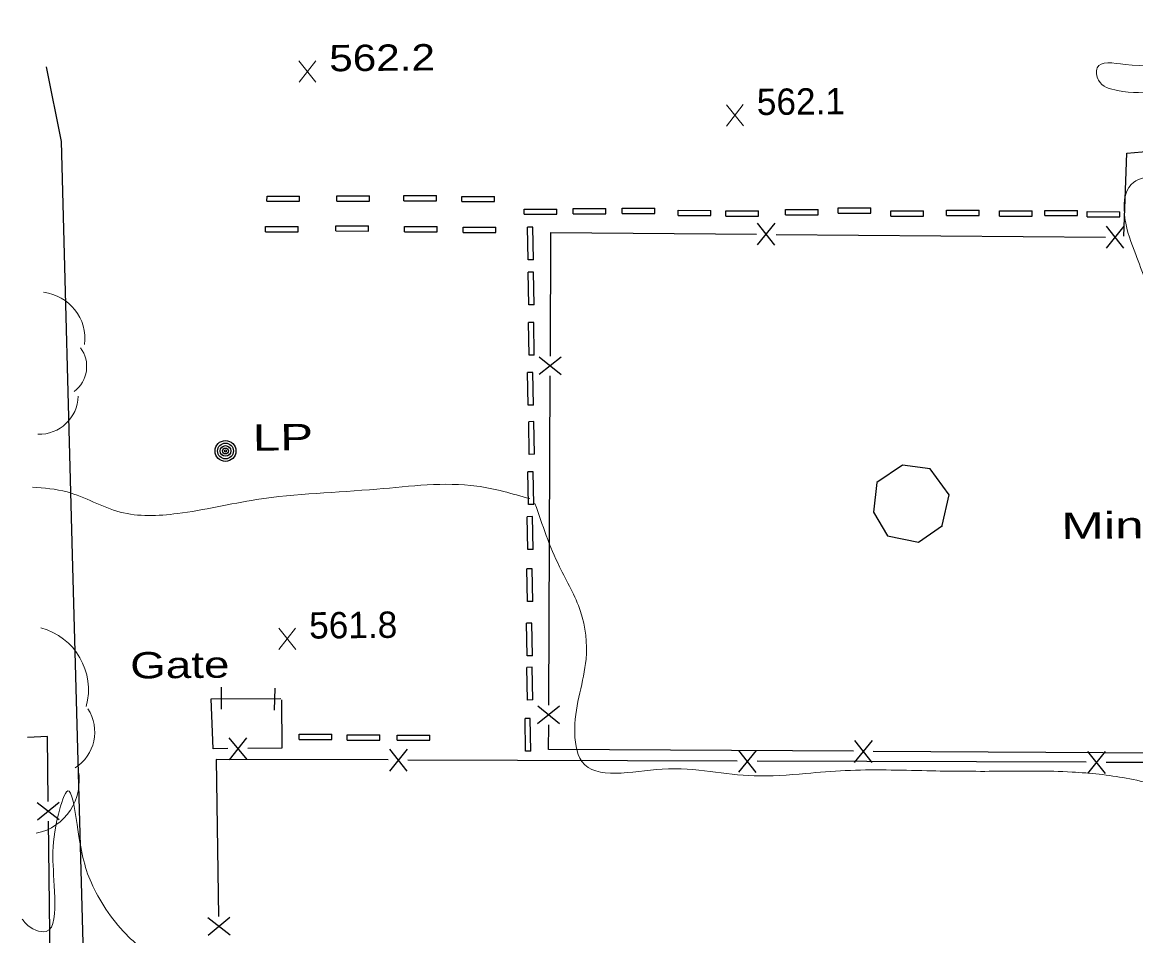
# Model space of a CAD drawing. Extents: x 2361708 to 2370558, y 6977955 to 6991887.
# Drawn here: x 2365790 to 2365992.9, y 6985518.8 to 6985685.2 of the extents above; entities that cross this region are included whole.
import ezdxf

# ---------------------------------------------------------------- set-up
doc = ezdxf.new("R2010")
doc.units = 0
doc.header["$LTSCALE"] = 1.9
for name, color, linetype, lineweight in [('11', 7, 'Continuous', 25), ('17', 7, 'Continuous', 25), ('2', 7, 'Continuous', 25), ('20', 7, 'Continuous', 25), ('23', 7, 'Continuous', 25), ('29', 7, 'Continuous', 13), ('31', 7, 'Continuous', 13), ('35', 7, 'Continuous', 13)]:
    doc.layers.add(name, color=color, linetype=linetype, lineweight=lineweight)

msp = doc.modelspace()

# ---------------------------------------------------------------- linework, layer by layer
at = {"layer": '11'}
msp.add_lwpolyline([(2365957.604, 6985593.524), (2365958.891, 6985599.137), (2365955.436, 6985603.884), (2365950.359, 6985604.506), (2365945.729, 6985601.362), (2365945.07, 6985595.975), (2365947.662, 6985591.659), (2365953.323, 6985590.474), (2365957.674, 6985593.555)], dxfattribs=at)
at = {"layer": '17'}
for p, q in [((2365923.946, 6985644.657), (2365927.189, 6985648.627)), ((2365927.147, 6985644.627), (2365923.988, 6985648.657)), ((2365987.544, 6985644.092), (2365990.777, 6985648.063)), ((2365990.745, 6985644.062), (2365987.576, 6985648.092)), ((2365927.348, 6985646.589), (2365987.346, 6985646.06)), ((2365888.179, 6985624.205), (2365884.169, 6985621.027)), ((2365888.17, 6985621.005), (2365884.178, 6985624.227)), ((2365885.932, 6985560.8), (2365886.201, 6985620.796)), ((2365887.904, 6985560.61), (2365883.895, 6985557.421)), ((2365887.885, 6985557.409), (2365883.904, 6985560.621)), ((2365827.646, 6985554.845), (2365830.884, 6985550.876)), ((2365830.846, 6985554.876), (2365827.684, 6985550.846)), ((2365860.098, 6985552.764), (2365856.886, 6985548.774)), ((2365856.897, 6985552.774), (2365860.086, 6985548.764)), ((2365923.703, 6985552.56), (2365920.481, 6985548.569)), ((2365920.502, 6985552.569), (2365923.681, 6985548.56)), ((2365944.827, 6985554.341), (2365941.605, 6985550.36)), ((2365941.626, 6985554.36), (2365944.805, 6985550.341)), ((2365920.271, 6985550.607), (2365860.266, 6985550.796)), ((2365983.876, 6985550.392), (2365923.872, 6985550.591)), ((2366005.022, 6985552.014), (2365945.025, 6985552.373)), ((2365987.298, 6985552.345), (2365984.086, 6985548.354)), ((2365984.098, 6985552.355), (2365987.286, 6985548.344)), ((2366047.481, 6985550.178), (2365987.476, 6985550.377)), ((2365796.727, 6985539.881), (2365792.697, 6985543.032)), ((2365796.697, 6985543.08), (2365792.727, 6985539.833)), ((2365795.47, 6985479.666), (2365794.759, 6985539.662)), ((2365823.788, 6985522.087), (2365827.838, 6985518.946)), ((2365823.838, 6985518.887), (2365827.787, 6985522.145))]:
    msp.add_line(p, q, dxfattribs=at)
for points in [[(2365990.704, 6985646.282), (2365991.27, 6985661.408), (2365996.836, 6985661.861)], [(2365886.217, 6985624.396), (2365886.312, 6985646.958), (2365923.748, 6985646.625)], [(2365826.307, 6985560.073), (2365826.307, 6985562.073), (2365826.308, 6985564.073)], [(2365835.98, 6985563.885), (2365835.939, 6985561.885), (2365835.898, 6985559.884)], [(2365827.465, 6985552.874), (2365824.795, 6985552.839), (2365824.429, 6985561.955), (2365837.089, 6985562.006)], [(2365837.231, 6985561.757), (2365837.295, 6985552.987), (2365831.065, 6985552.918)], [(2365941.425, 6985552.398), (2365885.899, 6985552.73), (2365885.917, 6985557.2)], [(2365794.715, 6985543.262), (2365794.582, 6985555.091), (2365790.914, 6985554.896)], [(2365856.666, 6985550.812), (2365825.294, 6985550.913), (2365825.746, 6985522.286)]]:
    msp.add_lwpolyline(points, dxfattribs=at)
at = {"layer": '2'}
for p, q in [((2365834.576, 6985652.616), (2365834.577, 6985653.576)), ((2365834.576, 6985652.616), (2365840.526, 6985652.613)), ((2365834.577, 6985653.576), (2365840.527, 6985653.573)), ((2365840.526, 6985652.613), (2365840.527, 6985653.573)), ((2365847.306, 6985652.627), (2365847.307, 6985653.588)), ((2365847.306, 6985652.627), (2365853.257, 6985652.624)), ((2365847.307, 6985653.588), (2365853.258, 6985653.584)), ((2365853.257, 6985652.624), (2365853.258, 6985653.584)), ((2365859.486, 6985652.724), (2365859.487, 6985653.683)), ((2365859.486, 6985652.724), (2365865.436, 6985652.72)), ((2365859.487, 6985653.683), (2365865.437, 6985653.68)), ((2365865.436, 6985652.72), (2365865.437, 6985653.68)), ((2365870.068, 6985652.554), (2365870.069, 6985653.514)), ((2365870.068, 6985652.554), (2365876.019, 6985652.551)), ((2365870.069, 6985653.514), (2365876.02, 6985653.511)), ((2365876.019, 6985652.551), (2365876.02, 6985653.511)), ((2365881.451, 6985650.253), (2365881.452, 6985651.212)), ((2365881.451, 6985650.253), (2365887.401, 6985650.249)), ((2365881.452, 6985651.212), (2365887.402, 6985651.209)), ((2365887.401, 6985650.249), (2365887.402, 6985651.209)), ((2365890.361, 6985651.307), (2365896.312, 6985651.304)), ((2365890.361, 6985650.347), (2365890.361, 6985651.307)), ((2365890.361, 6985650.347), (2365896.311, 6985650.344)), ((2365896.311, 6985650.344), (2365896.312, 6985651.304)), ((2365899.3, 6985650.383), (2365899.301, 6985651.343)), ((2365899.3, 6985650.383), (2365905.251, 6985650.379)), ((2365899.301, 6985651.343), (2365905.252, 6985651.339)), ((2365905.251, 6985650.379), (2365905.252, 6985651.339)), ((2365909.525, 6985650.01), (2365909.526, 6985650.97)), ((2365909.525, 6985650.01), (2365915.475, 6985650.006)), ((2365909.526, 6985650.97), (2365915.476, 6985650.966)), ((2365915.475, 6985650.006), (2365915.476, 6985650.966)), ((2365918.186, 6985649.932), (2365918.187, 6985650.892)), ((2365918.186, 6985649.932), (2365924.136, 6985649.929)), ((2365918.187, 6985650.892), (2365924.137, 6985650.889)), ((2365924.136, 6985649.929), (2365924.137, 6985650.889)), ((2365929.084, 6985650.146), (2365929.085, 6985651.106)), ((2365929.084, 6985650.146), (2365935.035, 6985650.142)), ((2365929.085, 6985651.106), (2365935.035, 6985651.102)), ((2365935.035, 6985650.142), (2365935.035, 6985651.102)), ((2365938.662, 6985650.447), (2365938.663, 6985651.407)), ((2365938.662, 6985650.447), (2365944.612, 6985650.444)), ((2365938.663, 6985651.407), (2365944.613, 6985651.404)), ((2365944.612, 6985650.444), (2365944.613, 6985651.404)), ((2365948.257, 6985649.909), (2365948.258, 6985650.869)), ((2365948.257, 6985649.909), (2365954.208, 6985649.905)), ((2365948.258, 6985650.869), (2365954.208, 6985650.865)), ((2365954.208, 6985649.905), (2365954.208, 6985650.865)), ((2365958.376, 6985650.025), (2365958.377, 6985650.985)), ((2365958.376, 6985650.025), (2365964.327, 6985650.021)), ((2365958.377, 6985650.985), (2365964.328, 6985650.981)), ((2365964.327, 6985650.021), (2365964.328, 6985650.981)), ((2365968.059, 6985650.857), (2365974.009, 6985650.853)), ((2365968.059, 6985649.897), (2365968.059, 6985650.857)), ((2365968.059, 6985649.897), (2365974.008, 6985649.893)), ((2365974.008, 6985649.893), (2365974.009, 6985650.853)), ((2365976.298, 6985650.965), (2365982.249, 6985650.962)), ((2365976.298, 6985650.005), (2365976.298, 6985650.965)), ((2365976.298, 6985650.005), (2365982.248, 6985650.002)), ((2365982.248, 6985650.002), (2365982.249, 6985650.962)), ((2365984.06, 6985649.769), (2365984.061, 6985650.729)), ((2365984.061, 6985650.729), (2365990.012, 6985650.726)), ((2365990.011, 6985649.766), (2365990.012, 6985650.726)), ((2365834.289, 6985647.053), (2365834.29, 6985648.013)), ((2365834.29, 6985648.013), (2365840.24, 6985648.01)), ((2365840.239, 6985647.05), (2365840.24, 6985648.01)), ((2365847.138, 6985647.205), (2365847.139, 6985648.165)), ((2365847.139, 6985648.165), (2365853.09, 6985648.162)), ((2365853.089, 6985647.202), (2365853.09, 6985648.162)), ((2365859.63, 6985647.044), (2365859.631, 6985648.004)), ((2365859.631, 6985648.004), (2365865.581, 6985648.001)), ((2365865.58, 6985647.041), (2365865.581, 6985648.001)), ((2365870.312, 6985646.946), (2365870.313, 6985647.906)), ((2365870.313, 6985647.906), (2365876.263, 6985647.903)), ((2365876.262, 6985646.943), (2365876.263, 6985647.903)), ((2365883.013, 6985647.907), (2365882.053, 6985647.888)), ((2365882.16, 6985641.929), (2365882.053, 6985647.888)), ((2365883.12, 6985641.948), (2365883.013, 6985647.907)), ((2365984.06, 6985649.769), (2365990.011, 6985649.766)), ((2365834.289, 6985647.053), (2365840.239, 6985647.05)), ((2365847.138, 6985647.205), (2365853.089, 6985647.202)), ((2365859.63, 6985647.044), (2365865.58, 6985647.041)), ((2365870.312, 6985646.946), (2365876.262, 6985646.943)), ((2365883.12, 6985641.948), (2365882.16, 6985641.929)), ((2365883.151, 6985639.728), (2365882.191, 6985639.709)), ((2365883.258, 6985633.769), (2365883.151, 6985639.728)), ((2365882.298, 6985633.749), (2365882.191, 6985639.709)), ((2365883.258, 6985633.769), (2365882.298, 6985633.749)), ((2365883.178, 6985630.538), (2365882.219, 6985630.519)), ((2365882.325, 6985624.56), (2365882.219, 6985630.519)), ((2365883.285, 6985624.579), (2365883.178, 6985630.538)), ((2365883.285, 6985624.579), (2365882.325, 6985624.56)), ((2365883.026, 6985621.426), (2365882.066, 6985621.407)), ((2365882.172, 6985615.448), (2365882.066, 6985621.407)), ((2365883.132, 6985615.467), (2365883.026, 6985621.426)), ((2365883.132, 6985615.467), (2365882.172, 6985615.448)), ((2365883.23, 6985612.477), (2365882.271, 6985612.458)), ((2365882.378, 6985606.499), (2365882.271, 6985612.458)), ((2365883.337, 6985606.518), (2365883.23, 6985612.477)), ((2365883.337, 6985606.518), (2365882.378, 6985606.499)), ((2365883.077, 6985603.335), (2365882.118, 6985603.316)), ((2365882.224, 6985597.357), (2365882.118, 6985603.316)), ((2365883.184, 6985597.376), (2365883.077, 6985603.335)), ((2365883.184, 6985597.376), (2365882.224, 6985597.357)), ((2365882.946, 6985595.154), (2365881.986, 6985595.135)), ((2365882.092, 6985589.175), (2365881.986, 6985595.135)), ((2365883.052, 6985589.195), (2365882.946, 6985595.154)), ((2365883.052, 6985589.195), (2365882.092, 6985589.175)), ((2365882.896, 6985585.653), (2365881.936, 6985585.634)), ((2365882.043, 6985579.674), (2365881.936, 6985585.634)), ((2365883.002, 6985579.694), (2365882.896, 6985585.653)), ((2365883.002, 6985579.694), (2365882.043, 6985579.674)), ((2365882.84, 6985575.772), (2365881.88, 6985575.753)), ((2365881.987, 6985569.793), (2365881.88, 6985575.753)), ((2365882.946, 6985569.813), (2365882.84, 6985575.772)), ((2365882.946, 6985569.813), (2365881.987, 6985569.793)), ((2365882.906, 6985567.702), (2365881.947, 6985567.683)), ((2365882.053, 6985561.724), (2365881.947, 6985567.683)), ((2365883.013, 6985561.743), (2365882.906, 6985567.702)), ((2365883.013, 6985561.743), (2365882.053, 6985561.724)), ((2365882.555, 6985558.379), (2365881.595, 6985558.359)), ((2365881.702, 6985552.4), (2365881.595, 6985558.359)), ((2365882.662, 6985552.419), (2365882.555, 6985558.379)), ((2365840.44, 6985554.557), (2365840.441, 6985555.517)), ((2365840.44, 6985554.557), (2365846.39, 6985554.554)), ((2365840.441, 6985555.517), (2365846.391, 6985555.514)), ((2365846.39, 6985554.554), (2365846.391, 6985555.514)), ((2365849.211, 6985554.441), (2365849.212, 6985555.401)), ((2365849.212, 6985555.401), (2365855.162, 6985555.397)), ((2365855.161, 6985554.437), (2365855.162, 6985555.397)), ((2365858.292, 6985554.397), (2365858.293, 6985555.357)), ((2365858.293, 6985555.357), (2365864.243, 6985555.354)), ((2365864.242, 6985554.394), (2365864.243, 6985555.354)), ((2365849.211, 6985554.441), (2365855.161, 6985554.437)), ((2365858.292, 6985554.397), (2365864.242, 6985554.394)), ((2365882.662, 6985552.419), (2365881.702, 6985552.4))]:
    msp.add_line(p, q, dxfattribs=at)
msp.add_lwpolyline([(2365807.848, 6984952.628), (2365804.754, 6985074.874), (2365803.016, 6985280.578), (2365802.905, 6985377.281), (2365802.058, 6985482.098), (2365799.138, 6985588.166), (2365797.131, 6985663.49), (2365794.381, 6985677.125)], dxfattribs=at)
at = {"layer": '20'}
for radius in [1.9, 1.442, 0.973, 0.539, 0.192]:
    msp.add_circle((2365827.009, 6985607.122), radius, dxfattribs=at)
at = {"layer": '29'}
for centre, radius, start, end in [((2365792.847, 6985627.534), 8.556, 353.14255, 83.14255), ((2365796.019, 6985622.534), 5.7, 306.70482, 36.70482), ((2365793.038, 6985617.297), 7.133, 268.37783, 358.37783), ((2365790.322, 6985563.591), 11.716, 344.99178, 74.99178), ((2365795.377, 6985555.913), 7.806, 302.81178, 32.81178), ((2365790.595, 6985547.034), 9.768, 281.47442, 11.47442)]:
    msp.add_arc(centre, radius, start, end, dxfattribs=at)
at = {"layer": '31'}
for p, q in [((2365843.49, 6985674.332), (2365840.373, 6985678.182)), ((2365840.41, 6985674.303), (2365843.453, 6985678.212)), ((2365921.409, 6985666.364), (2365918.293, 6985670.214)), ((2365918.33, 6985666.334), (2365921.373, 6985670.243)), ((2365839.834, 6985570.962), (2365836.717, 6985574.813)), ((2365836.754, 6985570.933), (2365839.797, 6985574.842))]:
    msp.add_line(p, q, dxfattribs=at)
at = {"layer": '35'}
for points in [[(2366165.371, 6985717.888), (2366167.537, 6985716.129), (2366168.368, 6985712.986), (2366163.866, 6985712.103), (2366152.581, 6985711.476), (2366135.914, 6985711.127), (2366118.815, 6985709.775), (2366120.725, 6985706.722), (2366128.773, 6985704.849), (2366129.924, 6985702.71), (2366126.705, 6985698.369), (2366121.706, 6985690.911), (2366115.603, 6985686.953), (2366102.072, 6985684.864), (2366089.425, 6985683.424), (2366076.857, 6985683.164), (2366059.06, 6985681.744), (2366041.16, 6985680.584), (2366023.056, 6985679.832), (2366008.013, 6985679.078), (2365990.946, 6985677.556), (2365985.862, 6985676.917), (2365986.113, 6985674.659), (2365989.561, 6985672.803), (2365997.146, 6985672.395), (2366008.628, 6985672.184), (2366022.828, 6985672.219), (2366041.51, 6985672.117), (2366058.873, 6985671.872), (2366079.744, 6985671.951), (2366096.16, 6985668.237), (2366108.929, 6985665.258), (2366119.366, 6985659.317), (2366123.557, 6985649.796), (2366123.858, 6985649.7)], [(2366049.436, 6985612.809), (2366047.321, 6985611.189), (2366038.091, 6985604.861), (2366024.612, 6985603.533), (2366016.283, 6985608.654), (2366006.825, 6985619.974), (2365996.797, 6985633.39), (2365992.876, 6985642.943), (2365990.913, 6985649.504), (2365992.064, 6985655.685), (2365996.339, 6985657.356)], [(2366176.5, 6985648.65), (2366181.576, 6985648.059), (2366186.314, 6985645.184), (2366189.567, 6985638.604), (2366189.96, 6985622.448), (2366189.784, 6985597.855), (2366189.862, 6985576.064), (2366189.279, 6985565.808), (2366188.422, 6985549.739), (2366180.068, 6985547), (2366167.587, 6985544.961), (2366155.925, 6985541.94), (2366149.425, 6985536.628), (2366144.071, 6985528.616), (2366137.97, 6985519.268), (2366128.541, 6985513.888), (2366112.06, 6985509.671), (2366089.314, 6985508.044), (2366074.09, 6985506.289), (2366060.385, 6985503.608), (2366046.414, 6985502.635), (2366030.56, 6985500.885), (2366013.486, 6985499.152), (2366000.164, 6985499.205), (2365980.517, 6985497.718), (2365965.545, 6985496.825), (2365948.575, 6985494.674), (2365931.919, 6985489.975), (2365918.198, 6985486.874), (2365906.085, 6985486.089), (2365900.739, 6985487.688), (2365887.02, 6985494.818), (2365868.702, 6985510.284), (2365853.586, 6985511.9), (2365842.974, 6985512.069), (2365825.515, 6985512.983), (2365816.445, 6985514.007), (2365808.886, 6985519.075), (2365802.567, 6985528.406), (2365799.955, 6985539.051), (2365798.257, 6985545.196), (2365796.567, 6985540.939), (2365795.892, 6985525.712), (2365794.32, 6985519.567), (2365790.606, 6985521.041), (2365789.979, 6985521.805)], [(2366126.937, 6985648.729), (2366127.228, 6985648.642), (2366135.216, 6985646.828), (2366140.673, 6985644.01), (2366140.04, 6985637.963), (2366136.651, 6985633.661), (2366136.056, 6985627.854), (2366135.925, 6985622.783), (2366137.619, 6985619.209), (2366139.467, 6985614.106), (2366139.624, 6985610.208), (2366144.384, 6985609.243), (2366149.909, 6985608.786), (2366155.349, 6985606.638), (2366157.895, 6985601.801), (2366158.04, 6985593.902), (2366159.062, 6985584.311), (2366160.119, 6985570.941), (2366159.922, 6985561.238), (2366159.616, 6985553.375), (2366153.854, 6985551.53), (2366146.543, 6985551.521), (2366140.686, 6985553.335), (2366134.091, 6985560.163), (2366127.033, 6985557.786), (2366118.466, 6985554.274), (2366107.241, 6985552.637), (2366095.093, 6985552.301), (2366077.21, 6985552.601), (2366060.605, 6985551.973), (2366041.601, 6985551.272), (2366027.033, 6985549.883), (2366015.454, 6985547.593), (2366001.271, 6985545.758), (2365991.164, 6985547.481), (2365981.293, 6985548.618), (2365967.832, 6985548.75), (2365954.82, 6985548.846), (2365939.959, 6985548.884), (2365932.753, 6985548.356), (2365923.347, 6985547.916), (2365906.594, 6985549.127), (2365891.96, 6985550.538), (2365890.643, 6985556.565), (2365892.713, 6985569.205), (2365891.71, 6985577.886), (2365887.883, 6985586.01), (2365883.413, 6985597.538)], [(2365882.454, 6985598.429), (2365872.822, 6985600.708), (2365854.616, 6985600.165), (2365832.673, 6985598.255), (2365818.237, 6985595.718), (2365807.804, 6985595.989), (2365798.138, 6985599.657), (2365791.84, 6985600.537)]]:
    msp.add_spline(points, degree=3, dxfattribs=at)

# ---------------------------------------------------------------- texts
at = {"layer": '17', "width": 1.3}
msp.add_text('Gate', height=4.8, rotation=0.545, dxfattribs=at).set_placement((2365809.663, 6985565.645))
at = {"layer": '20', "width": 1.4}
msp.add_text('  LP', height=4.8, rotation=0.545, dxfattribs=at).set_placement((2365827.009, 6985607.122))
at = {"layer": '23', "width": 1.45}
msp.add_text('Minature Golf Course', height=4.8, rotation=0.545, dxfattribs=at).set_placement((2365979.339, 6985591.081))
at = {"layer": '31', "width": 1.2}
msp.add_text('562.2', height=4.8, rotation=0.545, dxfattribs=at).set_placement((2365845.931, 6985676.296))
at = {"layer": '31'}
for s, p in [('562.1', (2365923.851, 6985668.327)), ('561.8', (2365842.275, 6985572.926))]:
    msp.add_text(s, height=4.8, rotation=0.545, dxfattribs=at).set_placement(p)

doc.saveas('drawing.dxf')
